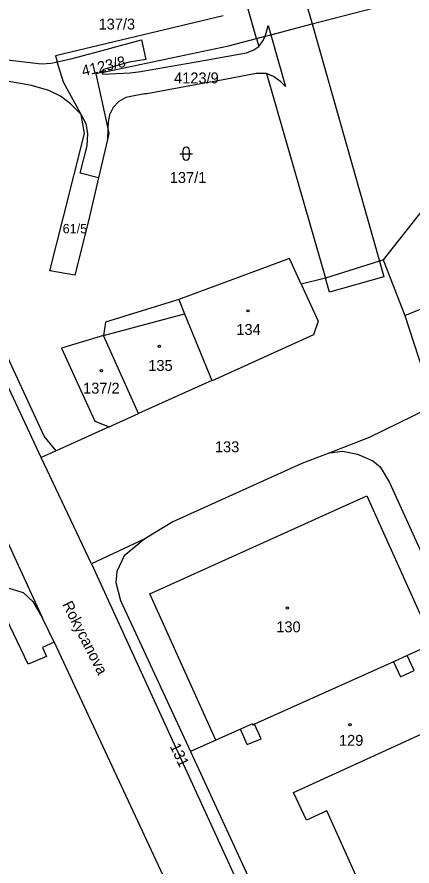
# Model space of a CAD drawing. Extents: x -869103 to -863415, y -1015889 to -1012477.
# Drawn here: x -867053.8 to -866992.3, y -1013802.3 to -1013670.1 of the extents above; entities that cross this region are included whole.
import ezdxf

# ---------------------------------------------------------------- set-up
doc = ezdxf.new("R2010")
doc.units = 0
for name, color, linetype in [('Hranice parcel', 7, 'Continuous'), ('Parcelní čísla', 7, 'Continuous'), ('Pop  PČ popisy', 7, 'Continuous'), ('Vnitřní kresba', 7, 'Continuous'), ('Značky budov', 7, 'Continuous'), ('Značky kultur', 7, 'Continuous')]:
    doc.layers.add(name, color=color, linetype=linetype)

msp = doc.modelspace()

# ---------------------------------------------------------------- linework, layer by layer
at = {"layer": 'Hranice parcel'}
for p, q in [((-867007.9, -1013671.22), (-866989.1, -1013666.33)), ((-867014.32, -1013672.89), (-867007.9, -1013671.22)), ((-867014.32, -1013672.89), (-867012.01, -1013680.97)), ((-867020.91, -1013674.61), (-867016.54, -1013673.47)), ((-867040.64, -1013678.8), (-867020.91, -1013674.61)), ((-867050.08, -1013738.7), (-867077.67, -1013679.66)), ((-866979.73, -1013686.23), (-866996.81, -1013707.95)), ((-866993.45, -1013716.61), (-866969.42, -1013706.64)), ((-867011.4, -1013707.75), (-867028.66, -1013714.1)), ((-867009.57, -1013711.7), (-867011.4, -1013707.75)), ((-866997.4, -1013708.14), (-867005.78, -1013710.77)), ((-866996.81, -1013707.95), (-866997.4, -1013708.14)), ((-866996.81, -1013707.95), (-866993.45, -1013716.61)), ((-867005.78, -1013710.77), (-867009.57, -1013711.7)), ((-866993.45, -1013716.61), (-866988.89, -1013730.65)), ((-867034.92, -1013731.86), (-867040.38, -1013719.7)), ((-867023.48, -1013726.71), (-867034.92, -1013731.86)), ((-867039.48, -1013733.91), (-867034.92, -1013731.86)), ((-866989.98, -1013731.16), (-866998.99, -1013735.57)), ((-867039.48, -1013733.91), (-867047.75, -1013737.64)), ((-866998.99, -1013735.57), (-867005.12, -1013737.98)), ((-867047.75, -1013737.64), (-867050.08, -1013738.7)), ((-867042.25, -1013755.23), (-867050.08, -1013738.7)), ((-867058.29, -1013745.54), (-867049.86, -1013763.72)), ((-867033.94, -1013751.33), (-867042.25, -1013755.23)), ((-867037.7, -1013760.96), (-867026.8, -1013784.47)), ((-867048.05, -1013767.44), (-867049.86, -1013763.72))]:
    msp.add_line(p, q, dxfattribs=at)
for points in [[(-867021.76, -1013669.97), (-867047.84, -1013676.2), (-867047.56, -1013677.11)], [(-867016.54, -1013673.47), (-867015.22, -1013673.13), (-867014.32, -1013672.89)], [(-867047.56, -1013677.11), (-867045.43, -1013676.65), (-867041.7, -1013675.67), (-867037.74, -1013674.58), (-867034.45, -1013673.68), (-867033.77, -1013676.73), (-867036.36, -1013677.19), (-867040.36, -1013678.3), (-867040.64, -1013678.57), (-867040.64, -1013678.8)], [(-867065.61, -1013675.9), (-867060.7, -1013676.13), (-867057.17, -1013676.58), (-867050.03, -1013677.43), (-867048.53, -1013677.32), (-867047.56, -1013677.11)], [(-867043.85, -1013685.32), (-867046.58, -1013680.28), (-867047.56, -1013677.11)], [(-867047.75, -1013737.64), (-867049.6, -1013735.38), (-867075.51, -1013679.46)], [(-867043.85, -1013685.32), (-867045.51, -1013683.63), (-867047.05, -1013682.47), (-867048.9, -1013681.58), (-867051.57, -1013680.81), (-867057.77, -1013679.71), (-867061, -1013679.26), (-867065.85, -1013678.94)], [(-867040.64, -1013678.8), (-867041.55, -1013678.99), (-867039.68, -1013687.48)], [(-867012.01, -1013680.97), (-867012.76, -1013680.21), (-867013.91, -1013679.38), (-867014.97, -1013678.92), (-867016.6, -1013678.95), (-867022.01, -1013679.95), (-867026.35, -1013680.73), (-867033.62, -1013682.08), (-867033.94, -1013682.12), (-867035.57, -1013682.4), (-867036.9, -1013682.69), (-867038, -1013683.3), (-867038.88, -1013684.22), (-867039.42, -1013685.37), (-867039.64, -1013686.53), (-867039.68, -1013687.48)], [(-867041.16, -1013695.17), (-867042.73, -1013701.84), (-867044.82, -1013710.31), (-867048.75, -1013709.62), (-867046.59, -1013701.25), (-867043.35, -1013688.28), (-867043.85, -1013685.32)], [(-867041.16, -1013695.17), (-867043.99, -1013694.43), (-867042.93, -1013690.18), (-867042.81, -1013688.25), (-867043.08, -1013686.77), (-867043.85, -1013685.32)], [(-867039.68, -1013687.48), (-867039.52, -1013688.2), (-867039.75, -1013689.18), (-867041.16, -1013695.17)], [(-867009.57, -1013711.7), (-867006.92, -1013717.46), (-867007.66, -1013719.59), (-867023.44, -1013726.77), (-867023.48, -1013726.71)], [(-867028.66, -1013714.1), (-867040.08, -1013717.65), (-867040.38, -1013719.7)], [(-867028.66, -1013714.1), (-867027.73, -1013716.36), (-867023.48, -1013726.71)], [(-867040.38, -1013719.7), (-867046.89, -1013721.69), (-867041.73, -1013733.06), (-867039.48, -1013733.91)], [(-867005.12, -1013737.98), (-867009.5, -1013739.63), (-867029.57, -1013748.7), (-867033.94, -1013751.33)], [(-867005.12, -1013737.98), (-867003.14, -1013737.73), (-867000.82, -1013738.17), (-866998.42, -1013739.24), (-866997.27, -1013740.14), (-866995.82, -1013742.6), (-866985.21, -1013765.98)], [(-867033.94, -1013751.33), (-867037.13, -1013754), (-867038.29, -1013756.44)], [(-867042.25, -1013755.23), (-867006.81, -1013832.56), (-867003.6, -1013841.12)], [(-867038.29, -1013756.44), (-867038.46, -1013758.14), (-867037.7, -1013760.96)], [(-867104.97, -1013788.65), (-867088.67, -1013774.93), (-867084.66, -1013771.89), (-867082.76, -1013770.45), (-867078.7, -1013768.59), (-867064.79, -1013762.21), (-867057.92, -1013759.29), (-867055.63, -1013758.89), (-867052.89, -1013759.71), (-867051.35, -1013761.1), (-867049.86, -1013763.72)], [(-867048.05, -1013767.44), (-867049.86, -1013768.29), (-867049.27, -1013769.67), (-867052.11, -1013770.84), (-867056.02, -1013762.61), (-867058.38, -1013762.49), (-867060.52, -1013762.88), (-867062.42, -1013763.48), (-867063.7, -1013764.27)], [(-866985.21, -1013765.98), (-866989.01, -1013767.69), (-866993.07, -1013769.52), (-866995.2, -1013770.48), (-867016.87, -1013780.22), (-867017.11, -1013780.33), (-867017.19, -1013780.15), (-867019.05, -1013780.98), (-867022.9, -1013782.71), (-867026.8, -1013784.47)], [(-867048.05, -1013767.44), (-867026.12, -1013814.51), (-867021.45, -1013824.68), (-867017.3, -1013834.61), (-867014.25, -1013843.43), (-867012.27, -1013850.21), (-867011.73, -1013852.29)], [(-867026.8, -1013784.47), (-867013.18, -1013814), (-867013.36, -1013814.08), (-867013.23, -1013814.36), (-867013.54, -1013814.51), (-867013.2, -1013815.25), (-867012.67, -1013815), (-867011.86, -1013816.72), (-867012.18, -1013816.87), (-867012.03, -1013817.19), (-867012.3, -1013817.32), (-867011.96, -1013818.05), (-867011.68, -1013817.92), (-867011.53, -1013818.23), (-867011.35, -1013818.15)]]:
    msp.add_lwpolyline(points, dxfattribs=at)
at = {"layer": 'Vnitřní kresba'}
for p, q in [((-867009.21, -1013666.63), (-867007.9, -1013671.22)), ((-867016.54, -1013673.47), (-867017.85, -1013668.93)), ((-867007.9, -1013671.22), (-866997.4, -1013708.14)), ((-867016.54, -1013673.47), (-867016.17, -1013674.74)), ((-867014.97, -1013678.92), (-867005.78, -1013710.77)), ((-867039.68, -1013687.48), (-867039.75, -1013689.18)), ((-866997.4, -1013708.14), (-866996.71, -1013710.56)), ((-867005.19, -1013712.96), (-867005.78, -1013710.77)), ((-866996.71, -1013710.56), (-867005.19, -1013712.96)), ((-867040.38, -1013719.7), (-867027.73, -1013716.36)), ((-867033.17, -1013759.9), (-866999.38, -1013744.68)), ((-866999.38, -1013744.68), (-866989.01, -1013767.69)), ((-867022.9, -1013782.71), (-867033.17, -1013759.9)), ((-866995.2, -1013770.48), (-866994.14, -1013772.84)), ((-866992.01, -1013771.87), (-866993.07, -1013769.52)), ((-866994.14, -1013772.84), (-866992.01, -1013771.87)), ((-867017.99, -1013783.34), (-867019.05, -1013780.98)), ((-867015.84, -1013782.5), (-867016.87, -1013780.22)), ((-867017.99, -1013783.34), (-867015.84, -1013782.5)), ((-867010.79, -1013790.81), (-866990.88, -1013781.78)), ((-867008.76, -1013795.16), (-867010.79, -1013790.81)), ((-867005.61, -1013793.69), (-867008.76, -1013795.16)), ((-867000.87, -1013804.15), (-867005.61, -1013793.69))]:
    msp.add_line(p, q, dxfattribs=at)
for points in [[(-867015.22, -1013673.13), (-867014.97, -1013672.47), (-867014.74, -1013671.44), (-867014.32, -1013672.89)], [(-867016.17, -1013674.74), (-867015.48, -1013673.8), (-867015.22, -1013673.13)], [(-867040.64, -1013678.8), (-867040.48, -1013679.04), (-867036.22, -1013678.84), (-867034.56, -1013678.64), (-867034.27, -1013678.58), (-867025.93, -1013677.12), (-867021.01, -1013676.22), (-867018.09, -1013675.72), (-867016.95, -1013675.27), (-867016.17, -1013674.74)]]:
    msp.add_lwpolyline(points, dxfattribs=at)
at = {"layer": 'Značky budov'}
for centre in [(-867017.86, -1013715.87), (-867031.66, -1013721.38), (-867040.69, -1013725.18), (-867011.74, -1013762.13), (-867001.97, -1013780.27)]:
    msp.add_circle(centre, 0.175, dxfattribs=at)
at = {"layer": 'Značky kultur'}
for p, q in [((-867027.99, -1013690.92), (-867027.99, -1013691.92)), ((-867026.99, -1013691.92), (-867026.99, -1013690.92)), ((-867028.49, -1013691.42), (-867026.49, -1013691.42))]:
    msp.add_line(p, q, dxfattribs=at)
for centre, start, end in [((-867027.49, -1013690.92), 0, 180), ((-867027.49, -1013691.92), 180, 359.9879)]:
    msp.add_arc(centre, 0.5, start, end, dxfattribs=at)

# ---------------------------------------------------------------- texts
at = {"layer": 'Parcelní čísla'}
for s, height, p in [('137/3', 1.7, (-867041.14, -1013672.09)), ('4123/9', 1.7, (-867029.38, -1013680.47)), ('137/1', 1.7, (-867030.05, -1013695.97)), ('61/5', 1.468, (-867046.73, -1013703.81)), ('134', 1.7, (-867019.68, -1013719.62)), ('135', 1.7, (-867033.39, -1013725.22)), ('137/2', 1.7, (-867043.55, -1013728.76)), ('133', 1.7, (-867023.02, -1013737.88)), ('130', 1.7, (-867013.46, -1013765.9)), ('129', 1.7, (-867003.7, -1013783.57))]:
    msp.add_text(s, height=height, dxfattribs=at).set_placement(p)
for s, rotation, p in [('4123/8', 13, (-867043.56, -1013679.39)), ('131', 295, (-867030.09, -1013783.61))]:
    msp.add_text(s, height=1.7, rotation=rotation, dxfattribs=at).set_placement(p)
at = {"layer": 'Pop  PČ popisy'}
msp.add_text('Rokycanova', height=1.7, rotation=297, dxfattribs=at).set_placement((-867046.83, -1013761.55))

doc.saveas('drawing.dxf')
